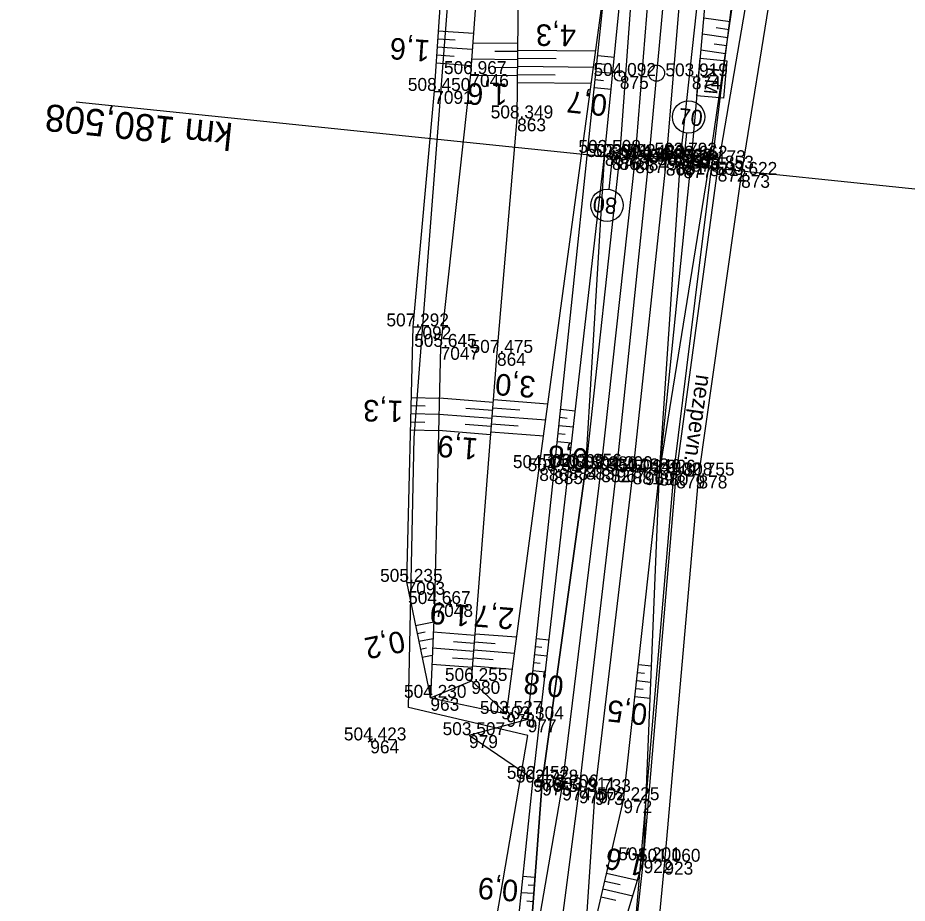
# Model space of a CAD drawing. Extents: x -1234191 to 23050, y -1290331 to -741191.
# Drawn here: x -865193.8 to -865111.2, y -1106375.1 to -1106292.9 of the extents above; entities that cross this region are included whole.
import ezdxf

# ---------------------------------------------------------------- set-up
doc = ezdxf.new("R2010")
doc.units = 0
for name, color, linetype in [('Vrstva 1', 7, 'Continuous'), ('Vrstva 4', 7, 'Continuous'), ('Vrstva 48', 7, 'Continuous'), ('Vrstva 49', 7, 'Continuous'), ('Vrstva 5', 7, 'Continuous'), ('Vrstva 51', 7, 'Continuous'), ('Vrstva 53', 7, 'Continuous'), ('Vrstva 60', 7, 'Continuous'), ('Vrstva 61', 7, 'Continuous'), ('Vrstva 7', 7, 'Continuous')]:
    doc.layers.add(name, color=color, linetype=linetype)

msp = doc.modelspace()

# ---------------------------------------------------------------- linework, layer by layer
at = {"layer": 'Vrstva 1'}
msp.add_lwpolyline([(-865174.078, -1106040), (-865166.917, -1106056.414), (-865158.009, -1106079.457), (-865150.222, -1106103.276), (-865143.687, -1106127.439), (-865138.531, -1106151.753), (-865134.703, -1106176.737), (-865132.314, -1106201.517), (-865131.397, -1106219.01), (-865131.296, -1106235.963), (-865131.498, -1106253.761), (-865132.356, -1106271.324), (-865133.644, -1106288.752), (-865135.217, -1106305.905), (-865138.203, -1106334.815), (-865141.694, -1106364.628), (-865143.949, -1106381.706)], dxfattribs=at)
at = {"layer": 'Vrstva 4'}
for points in [[(-865236.512, -1105919.697), (-865214.371, -1105959.253), (-865205.708, -1105975.1), (-865197.042, -1105990.906), (-865188.447, -1106007.016), (-865180.581, -1106022.777), (-865172.438, -1106039.341), (-865165.467, -1106055.606), (-865156.604, -1106078.949), (-865148.774, -1106102.816), (-865142.368, -1106126.985), (-865137.15, -1106151.582), (-865133.366, -1106176.49), (-865130.909, -1106201.274), (-865129.854, -1106218.854), (-865129.682, -1106236.017), (-865129.855, -1106253.803), (-865130.861, -1106271.377), (-865132.166, -1106288.964), (-865133.635, -1106306.372), (-865136.705, -1106335.023), (-865140.22, -1106364.775), (-865141.258, -1106380.091)], [(-865141.696, -1106384.025), (-865141.482, -1106382.101), (-865141.258, -1106380.091), (-865140.926, -1106380.128), (-865137.571, -1106365.542), (-865134.22, -1106335.142), (-865132.239, -1106305.717), (-865130.429, -1106288.933), (-865129.368, -1106271.685), (-865128.102, -1106253.649), (-865128.268, -1106236.908), (-865128.835, -1106220.915), (-865128.917, -1106219.382), (-865128.786, -1106218.696), (-865129.184, -1106210.651), (-865129.217, -1106209.773), (-865129.126, -1106200.861), (-865131.77, -1106175.518), (-865136.087, -1106151.355), (-865140.565, -1106126.707), (-865146.909, -1106102.507), (-865155.58, -1106078.5), (-865164.275, -1106054.671), (-865171.298, -1106038.772)], [(-865145.893, -1106379.606), (-865143.239, -1106364.36), (-865139.628, -1106334.826), (-865136.464, -1106306.142), (-865135.094, -1106288.85), (-865133.928, -1106271.252), (-865133.164, -1106253.586), (-865132.64, -1106235.932), (-865133.104, -1106218.967), (-865133.768, -1106201.343), (-865136.102, -1106176.827), (-865139.914, -1106152.026), (-865145.177, -1106127.736), (-865151.699, -1106103.577), (-865159.145, -1106079.926), (-865168.183, -1106056.935), (-865175.375, -1106040.626)], [(-865177.512, -1106041.453), (-865169.991, -1106057.668), (-865161.369, -1106080.593), (-865153.442, -1106104.357), (-865147.172, -1106128.332), (-865141.755, -1106152.313), (-865137.812, -1106177.568), (-865135.396, -1106201.487), (-865134.525, -1106219.051), (-865134.216, -1106235.967), (-865134.596, -1106253.735), (-865135.575, -1106271.32), (-865136.694, -1106288.771), (-865137.937, -1106305.842), (-865141.065, -1106334.589), (-865145.11, -1106363.903), (-865146.295, -1106379.554), (-865145.893, -1106379.606)]]:
    msp.add_lwpolyline(points, dxfattribs=at)
at = {"layer": 'Vrstva 48'}
for p, q in [((-865127.657, -1106293.301), (-865130.103, -1106292.945)), ((-865154.75, -1106294.126), (-865151.495, -1106294.345)), ((-865127.873, -1106294.785), (-865130.236, -1106294.442)), ((-865127.765, -1106294.043), (-865128.967, -1106293.868)), ((-865154.8, -1106294.874), (-865153.175, -1106294.983)), ((-865147.356, -1106295.319), (-865151.563, -1106295.273)), ((-865154.851, -1106295.622), (-865151.605, -1106295.841)), ((-865147.364, -1106296.068), (-865149.491, -1106296.045)), ((-865147.363, -1106295.925), (-865140.142, -1106296.004)), ((-865128.088, -1106296.27), (-865130.369, -1106295.938)), ((-865127.981, -1106295.527), (-865129.141, -1106295.359)), ((-865154.901, -1106296.371), (-865153.28, -1106296.48)), ((-865147.372, -1106296.818), (-865151.673, -1106296.771)), ((-865147.371, -1106296.675), (-865143.807, -1106296.714)), ((-865139.958, -1106296.409), (-865138.41, -1106296.571)), ((-865154.952, -1106297.119), (-865151.714, -1106297.337)), ((-865147.381, -1106297.568), (-865149.554, -1106297.545)), ((-865147.379, -1106297.425), (-865140.345, -1106297.502)), ((-865140.036, -1106297.155), (-865139.26, -1106297.236)), ((-865147.389, -1106298.318), (-865151.786, -1106298.27)), ((-865147.387, -1106298.175), (-865143.917, -1106298.213)), ((-865140.115, -1106297.901), (-865138.558, -1106298.064)), ((-865147.396, -1106298.925), (-865140.547, -1106299)), ((-865140.271, -1106299.393), (-865138.705, -1106299.557)), ((-865140.193, -1106298.647), (-865139.412, -1106298.729)), ((-865157.277, -1106328.162), (-865154.647, -1106328.226)), ((-865149.66, -1106328.624), (-865154.647, -1106328.234)), ((-865149.64, -1106328.362), (-865144.569, -1106328.758)), ((-865157.295, -1106328.912), (-865155.98, -1106328.944)), ((-865149.719, -1106329.372), (-865152.192, -1106329.178)), ((-865149.698, -1106329.11), (-865147.184, -1106329.306)), ((-865157.314, -1106329.661), (-865154.682, -1106329.726)), ((-865149.777, -1106330.119), (-865154.683, -1106329.736)), ((-865149.757, -1106329.857), (-865144.77, -1106330.247)), ((-865143.478, -1106330.004), (-865142.802, -1106330.075)), ((-865143.4, -1106329.258), (-865142.039, -1106329.401)), ((-865157.332, -1106330.411), (-865156.016, -1106330.443)), ((-865149.836, -1106330.867), (-865152.268, -1106330.677)), ((-865149.815, -1106330.605), (-865147.343, -1106330.798)), ((-865143.557, -1106330.75), (-865142.21, -1106330.891)), ((-865157.35, -1106331.161), (-865154.718, -1106331.225)), ((-865149.894, -1106331.615), (-865154.718, -1106331.238)), ((-865149.874, -1106331.353), (-865144.971, -1106331.736)), ((-865143.635, -1106331.496), (-865142.965, -1106331.566)), ((-865143.713, -1106332.242), (-865142.381, -1106332.381)), ((-865156.863, -1106349.325), (-865155.173, -1106348.978)), ((-865156.712, -1106350.06), (-865155.959, -1106349.905)), ((-865156.561, -1106350.794), (-865155.241, -1106350.523)), ((-865151.35, -1106350.247), (-865155.215, -1106349.945)), ((-865151.337, -1106350.09), (-865147.478, -1106350.391)), ((-865145.653, -1106350.529), (-865144.469, -1106350.655)), ((-865156.41, -1106351.529), (-865155.842, -1106351.412)), ((-865151.467, -1106351.743), (-865155.281, -1106351.444)), ((-865151.408, -1106350.995), (-865153.328, -1106350.845)), ((-865151.396, -1106350.837), (-865149.487, -1106350.986)), ((-865145.732, -1106351.275), (-865145.143, -1106351.338)), ((-865156.259, -1106352.264), (-865155.309, -1106352.069)), ((-865151.454, -1106351.585), (-865147.678, -1106351.88)), ((-865145.812, -1106352.021), (-865144.639, -1106352.146)), ((-865151.583, -1106353.238), (-865155.348, -1106352.944)), ((-865151.525, -1106352.49), (-865153.42, -1106352.342)), ((-865151.571, -1106353.08), (-865147.878, -1106353.369)), ((-865151.513, -1106352.333), (-865149.645, -1106352.479)), ((-865145.891, -1106352.767), (-865145.307, -1106352.829)), ((-865136.181, -1106352.934), (-865134.954, -1106353.069)), ((-865145.97, -1106353.512), (-865144.809, -1106353.636)), ((-865136.263, -1106353.679), (-865135.624, -1106353.75)), ((-865136.346, -1106354.425), (-865135.015, -1106354.571)), ((-865136.428, -1106355.17), (-865135.737, -1106355.246)), ((-865136.51, -1106355.916), (-865135.077, -1106356.074)), ((-865145.777, -1106372.715), (-865146.891, -1106372.631)), ((-865139.127, -1106372.308), (-865136.257, -1106372.968)), ((-865145.834, -1106373.463), (-865146.402, -1106373.42)), ((-865139.464, -1106373.77), (-865136.694, -1106374.407)), ((-865139.295, -1106373.039), (-865137.886, -1106373.363)), ((-865145.891, -1106374.211), (-865147.047, -1106374.124)), ((-865139.632, -1106374.501), (-865138.272, -1106374.813)), ((-865145.947, -1106374.959), (-865146.536, -1106374.914))]:
    msp.add_line(p, q, dxfattribs=at)
at = {"layer": 'Vrstva 49'}
for p, q in [((-865151.68, -1106354.475), (-865148.436, -1106357.528)), ((-865151.898, -1106359.5), (-865146.451, -1106358.033)), ((-865160.866, -1106359.835), (-865161.258, -1106360.145)), ((-865161.217, -1106359.794), (-865160.907, -1106360.186))]:
    msp.add_line(p, q, dxfattribs=at)
for points in [[(-865145.942, -1106363.566), (-865142.639, -1106334.623), (-865139.289, -1106305.462), (-865137.62, -1106288.58), (-865139.326, -1106271.91), (-865139.98, -1106253.67), (-865139.709, -1106236.336), (-865140.161, -1106218.632), (-865140.504, -1106202.161), (-865143.149, -1106177.885), (-865147.628, -1106152.539), (-865151.892, -1106128.679), (-865158.014, -1106106.647), (-865166.095, -1106083.221), (-865174.808, -1106060.275), (-865182.221, -1106042.374), (-865189.981, -1106028.199), (-865197.424, -1106012.999), (-865203.011, -1106003.113), (-865213.201, -1105984.621), (-865220.397, -1105970.939), (-865239.793, -1105937.65)], [(-865248.477, -1105938.269), (-865237.75, -1105960.322), (-865218.997, -1105992.849), (-865195.388, -1106038.714), (-865183.023, -1106068.797), (-865169.187, -1106106.675), (-865159.482, -1106146.734), (-865152.519, -1106195.611), (-865150.401, -1106228.205), (-865149.999, -1106273.859), (-865151.773, -1106298.147), (-865154.534, -1106323.467), (-865155.1, -1106347.333), (-865155.484, -1106356.037)], [(-865155.484, -1106356.037), (-865151.68, -1106354.475), (-865149.301, -1106324.024), (-865147.432, -1106302.262), (-865147.231, -1106283.884), (-865146.7, -1106266.35), (-865146.428, -1106254.757), (-865146.524, -1106236.514), (-865147.193, -1106221.065), (-865147.912, -1106203.335), (-865150.128, -1106177.766), (-865154.114, -1106153.817), (-865158.519, -1106132.862), (-865164.631, -1106109.248), (-865174.131, -1106081.154), (-865182.296, -1106061.243), (-865188.604, -1106046.201), (-865195.382, -1106031.759), (-865203.752, -1106015.412), (-865210.877, -1106001.893), (-865218.69, -1105987.336), (-865233.439, -1105960.203), (-865244.504, -1105938.746)], [(-865172.838, -1106108.847), (-865164.752, -1106141.565), (-865157.427, -1106184.617), (-865155.731, -1106196.419), (-865153.255, -1106230.421), (-865153.124, -1106269.971), (-865155.126, -1106299.71), (-865157.116, -1106321.563), (-865157.695, -1106345.273), (-865155.484, -1106356.037)], [(-865134.22, -1106335.142), (-865129.564, -1106306.417), (-865127.305, -1106290.882), (-865126.25, -1106272.451), (-865126.323, -1106253.721), (-865128.268, -1106236.908)], [(-865134.22, -1106335.142), (-865131.26, -1106306.005), (-865129.765, -1106289.123), (-865128.279, -1106272.204), (-865128.102, -1106253.649), (-865128.268, -1106236.908)], [(-865155.484, -1106356.037), (-865148.436, -1106357.528), (-865145.374, -1106334.715), (-865139.135, -1106288.553)], [(-865146.451, -1106358.033), (-865144.002, -1106335.001), (-865139.135, -1106288.553)], [(-865146.38, -1106380.213), (-865146.295, -1106379.554), (-865145.11, -1106363.903), (-865141.065, -1106334.589), (-865139.289, -1106305.462)], [(-865140.968, -1106380.499), (-865138.832, -1106380.465), (-865138.781, -1106381.268), (-865135.692, -1106371.111), (-865134.22, -1106335.142)], [(-865140.968, -1106380.499), (-865140.926, -1106380.128), (-865137.571, -1106365.542), (-865134.22, -1106335.142)], [(-865151.898, -1106359.5), (-865145.942, -1106363.566)], [(-865147.656, -1106379.94), (-865145.942, -1106363.566)]]:
    msp.add_lwpolyline(points, dxfattribs=at)
at = {"layer": 'Vrstva 5'}
for p, q in [((-865188.362, -1106300.711), (-865138.627, -1106305.848)), ((-865131.989, -1106306.607), (-865131.681, -1106303.623)), ((-865137.881, -1106305.925), (-865139.373, -1106305.771)), ((-865138.627, -1106305.848), (-865138.935, -1106308.832)), ((-865132.735, -1106306.53), (-865131.243, -1106306.684)), ((-865082.254, -1106311.744), (-865131.989, -1106306.607))]:
    msp.add_line(p, q, dxfattribs=at)
for centre in [(-865131.527, -1106302.131), (-865139.089, -1106310.324)]:
    msp.add_circle(centre, 1.5, dxfattribs=at)
at = {"layer": 'Vrstva 51'}
msp.add_lwpolyline([(-865138.236, -1106394.32), (-865135.692, -1106371.111), (-865132.658, -1106335.397), (-865128.816, -1106306.921), (-865125.925, -1106290.131), (-865124.151, -1106274.078), (-865123.201, -1106257.559), (-865120.26, -1106257.64), (-865121.936, -1106272.698), (-865123.824, -1106290.015), (-865126.642, -1106307.504), (-865130.6, -1106335.403), (-865133.765, -1106371.25), (-865135.996, -1106394.592)], dxfattribs=at)
at = {"layer": 'Vrstva 53'}
for points in [[(-865227.657, -1105917.883), (-865232.359, -1105922.352), (-865183.089, -1106010.413), (-865167.993, -1106045.384), (-865144.776, -1106101.17), (-865131.987, -1106166.385), (-865125.846, -1106219.007), (-865125.39, -1106238.65), (-865125.959, -1106278.896), (-865132.866, -1106334.647), (-865136.846, -1106381.378), (-865151.633, -1106445.098), (-865163.441, -1106490.832), (-865178.818, -1106535.037), (-865200.93, -1106584.091), (-865238.815, -1106657.436), (-865256.949, -1106698.525)], [(-865292.282, -1106759.439), (-865281.001, -1106690.918), (-865292.094, -1106688.295), (-865256.125, -1106617.237), (-865192.39, -1106497.22), (-865182.07, -1106466.18), (-865172.595, -1106441.084), (-865160.974, -1106443.618), (-865159.329, -1106435.017), (-865146.435, -1106359.55), (-865157.508, -1106356.946), (-865157.004, -1106331.907), (-865151.899, -1106265.922), (-865152.14, -1106213.17), (-865160.59, -1106155.82), (-865173.125, -1106100.651), (-865192.842, -1106055.27), (-865212.4, -1106009.433), (-865251.569, -1105941.084), (-865241.975, -1105927.132)]]:
    msp.add_lwpolyline(points, dxfattribs=at)
at = {"layer": 'Vrstva 60'}
for p, q in [((-865151.773, -1106298.147), (-865151.773, -1106298.147)), ((-865137.901, -1106298.321), (-865137.901, -1106298.321)), ((-865131.216, -1106298.358), (-865131.216, -1106298.358)), ((-865155.126, -1106299.71), (-865155.126, -1106299.71)), ((-865147.432, -1106302.262), (-865147.432, -1106302.262)), ((-865139.289, -1106305.462), (-865139.289, -1106305.462)), ((-865138.627, -1106305.848), (-865138.627, -1106305.848)), ((-865137.937, -1106305.842), (-865137.937, -1106305.842)), ((-865135.217, -1106305.905), (-865135.217, -1106305.905)), ((-865132.239, -1106305.717), (-865132.239, -1106305.717)), ((-865131.26, -1106306.005), (-865131.26, -1106306.005)), ((-865136.464, -1106306.142), (-865136.464, -1106306.142)), ((-865133.635, -1106306.372), (-865133.635, -1106306.372)), ((-865132.646, -1106306.27), (-865132.646, -1106306.27)), ((-865131.989, -1106306.607), (-865131.989, -1106306.607)), ((-865129.564, -1106306.417), (-865129.564, -1106306.417)), ((-865128.816, -1106306.921), (-865128.816, -1106306.921)), ((-865126.642, -1106307.504), (-865126.642, -1106307.504)), ((-865157.116, -1106321.563), (-865157.116, -1106321.563)), ((-865154.534, -1106323.467), (-865154.534, -1106323.467)), ((-865149.301, -1106324.024), (-865149.301, -1106324.024)), ((-865145.374, -1106334.715), (-865145.374, -1106334.715)), ((-865142.639, -1106334.623), (-865142.639, -1106334.623)), ((-865141.065, -1106334.589), (-865141.065, -1106334.589)), ((-865139.628, -1106334.826), (-865139.628, -1106334.826)), ((-865138.203, -1106334.815), (-865138.203, -1106334.815)), ((-865144.002, -1106335.001), (-865144.002, -1106335.001)), ((-865136.705, -1106335.023), (-865136.705, -1106335.023)), ((-865135.577, -1106335.088), (-865135.577, -1106335.088)), ((-865134.22, -1106335.142), (-865134.22, -1106335.142)), ((-865132.658, -1106335.397), (-865132.658, -1106335.397)), ((-865130.6, -1106335.403), (-865130.6, -1106335.403)), ((-865157.695, -1106345.273), (-865157.695, -1106345.273)), ((-865155.1, -1106347.333), (-865155.1, -1106347.333)), ((-865151.68, -1106354.475), (-865151.68, -1106354.475)), ((-865155.484, -1106356.037), (-865155.484, -1106356.037)), ((-865148.436, -1106357.528), (-865148.436, -1106357.528)), ((-865146.451, -1106358.033), (-865146.451, -1106358.033)), ((-865151.898, -1106359.5), (-865151.898, -1106359.5)), ((-865161.062, -1106359.99), (-865161.062, -1106359.99)), ((-865145.942, -1106363.566), (-865145.942, -1106363.566)), ((-865145.11, -1106363.903), (-865145.11, -1106363.903)), ((-865143.239, -1106364.36), (-865143.239, -1106364.36)), ((-865141.694, -1106364.628), (-865141.694, -1106364.628)), ((-865140.22, -1106364.775), (-865140.22, -1106364.775)), ((-865137.571, -1106365.542), (-865137.571, -1106365.542)), ((-865135.692, -1106371.111), (-865135.692, -1106371.111)), ((-865133.765, -1106371.25), (-865133.765, -1106371.25))]:
    msp.add_line(p, q, dxfattribs=at)
at = {"layer": 'Vrstva 7'}
for p, q in [((-865137.896, -1106298.271), (-865137.906, -1106298.371)), ((-865131.216, -1106298.358), (-865130.596, -1106298.415)), ((-865132.595, -1106305.773), (-865132.697, -1106306.767)), ((-865132.149, -1106306.321), (-865133.143, -1106306.219)), ((-865135.519, -1106334.591), (-865135.635, -1106335.585)), ((-865135.08, -1106335.146), (-865136.074, -1106335.03))]:
    msp.add_line(p, q, dxfattribs=at)
msp.add_lwpolyline([(-865130.437, -1106296.68), (-865127.964, -1106296.907), (-865128.282, -1106300.38), (-865130.755, -1106300.154)], close=True, dxfattribs=at)
for centre, radius in [((-865134.497, -1106298.057), 0.75), ((-865137.901, -1106298.321), 0.5)]:
    msp.add_circle(centre, radius, dxfattribs=at)

# ---------------------------------------------------------------- texts
at = {"layer": 'Vrstva 48'}
for s, rotation, p in [('4,3', 179.37338, (-865141.962, -1106293.57)), ('1,6', 176.14872, (-865155.462, -1106295.015)), ('1,6', 179.37338, (-865148.326, -1106299.036)), ('0,7', 174.01816, (-865138.998, -1106300.09)), ('3,0', 175.53281, (-865145.669, -1106326.225)), ('1,3', 178.60111, (-865157.977, -1106328.468)), ('1,9', 175.53281, (-865151.02, -1106331.962)), ('0,8', 174.01816, (-865140.776, -1106332.955)), ('1,9', 175.53281, (-865151.739, -1106347.458)), ('2,7', 175.53281, (-865147.663, -1106347.711)), ('0,2', 191.6075, (-865158.088, -1106349.774)), ('0,8', 173.93053, (-865143.031, -1106354.05)), ('0,5', 173.70967, (-865135.26, -1106356.633)), ('1,6', 167.04547, (-865135.37, -1106370.728)), ('0,9', 175.66959, (-865147.271, -1106372.976))]:
    msp.add_text(s, height=2, rotation=rotation, dxfattribs=at).set_placement(p)
at = {"layer": 'Vrstva 5'}
for s, height, rotation, p in [('km 180,508', 2.5, 174.10305, (-865173.745, -1106302.709)), ('70', 1.5, 354.10305, (-865132.513, -1106302.783)), ('80', 1.5, 174.10305, (-865138.103, -1106309.672))]:
    msp.add_text(s, height=height, rotation=rotation, dxfattribs=at).set_placement(p)
at = {"layer": 'Vrstva 51'}
msp.add_text('nezpevn.', height=1.5, rotation=261.9254, dxfattribs=at).set_placement((-865130.798, -1106325.974))
at = {"layer": 'Vrstva 60'}
for s, p in [('7046', (-865151.773, -1106299.347)), ('875', (-865137.901, -1106299.521)), ('874', (-865131.216, -1106299.558)), ('7091', (-865155.126, -1106300.91)), ('863', (-865147.432, -1106303.462)), ('865', (-865139.289, -1106306.662)), ('876', (-865138.627, -1106307.048)), ('866', (-865137.937, -1106307.042)), ('849', (-865135.217, -1106307.105)), ('869', (-865132.239, -1106306.917)), ('870', (-865131.26, -1106307.205)), ('867', (-865136.464, -1106307.342)), ('868', (-865133.635, -1106307.572)), ('851', (-865132.646, -1106307.47)), ('877', (-865131.989, -1106307.807)), ('871', (-865129.564, -1106307.617)), ('872', (-865128.816, -1106308.121)), ('873', (-865126.642, -1106308.704)), ('7092', (-865157.116, -1106322.763)), ('7047', (-865154.534, -1106324.667)), ('864', (-865149.301, -1106325.224)), ('886', (-865145.374, -1106335.915)), ('884', (-865142.639, -1106335.823)), ('883', (-865141.065, -1106335.789)), ('882', (-865139.628, -1106336.026)), ('967', (-865138.203, -1106336.015)), ('885', (-865144.002, -1106336.201)), ('881', (-865136.705, -1106336.223)), ('969', (-865135.577, -1106336.288)), ('880', (-865134.22, -1106336.342)), ('879', (-865132.658, -1106336.597)), ('878', (-865130.6, -1106336.603)), ('7093', (-865157.695, -1106346.473)), ('7048', (-865155.1, -1106348.533)), ('980', (-865151.68, -1106355.675)), ('963', (-865155.484, -1106357.237)), ('978', (-865148.436, -1106358.728)), ('977', (-865146.451, -1106359.233)), ('979', (-865151.898, -1106360.7)), ('964', (-865161.062, -1106361.19)), ('976', (-865145.942, -1106364.766)), ('975', (-865145.11, -1106365.103)), ('974', (-865143.239, -1106365.56)), ('970', (-865141.694, -1106365.828)), ('973', (-865140.22, -1106365.975)), ('972', (-865137.571, -1106366.742)), ('922', (-865135.692, -1106372.311)), ('923', (-865133.765, -1106372.45))]:
    msp.add_text(s, height=1.2, dxfattribs=at).set_placement(p)
at = {"layer": 'Vrstva 61'}
for s, p in [('506.967', (-865154.225, -1106298.147)), ('504.092', (-865140.349, -1106298.321)), ('503.919', (-865133.67, -1106298.358)), ('508.450', (-865157.577, -1106299.71)), ('508.349', (-865149.886, -1106302.262)), ('503.508', (-865141.743, -1106305.462)), ('503.601', (-865140.984, -1106305.848)), ('503.592', (-865140.385, -1106305.842)), ('504.246', (-865138.916, -1106306.142)), ('504.480', (-865137.668, -1106305.905)), ('504.275', (-865136.091, -1106306.372)), ('504.520', (-865135.097, -1106306.27)), ('503.792', (-865134.687, -1106305.717)), ('503.662', (-865133.708, -1106306.005)), ('504.173', (-865132.016, -1106306.417)), ('503.833', (-865134.441, -1106306.607)), ('503.853', (-865131.268, -1106306.921)), ('503.622', (-865129.09, -1106307.504)), ('507.292', (-865159.564, -1106321.563)), ('505.645', (-865156.99, -1106323.467)), ('507.475', (-865151.757, -1106324.024)), ('504.140', (-865147.825, -1106334.715)), ('503.824', (-865146.453, -1106335.001)), ('502.990', (-865145.09, -1106334.623)), ('503.356', (-865143.517, -1106334.589)), ('503.980', (-865142.079, -1106334.826)), ('504.200', (-865140.654, -1106334.815)), ('504.038', (-865139.159, -1106335.023)), ('504.140', (-865138.028, -1106335.088)), ('502.926', (-865136.672, -1106335.142)), ('502.808', (-865135.112, -1106335.397)), ('502.755', (-865133.056, -1106335.403)), ('505.235', (-865160.151, -1106345.273)), ('504.667', (-865157.552, -1106347.333)), ('506.255', (-865154.136, -1106354.475)), ('504.230', (-865157.935, -1106356.037)), ('503.527', (-865150.888, -1106357.528)), ('503.304', (-865148.902, -1106358.033)), ('504.423', (-865163.514, -1106359.99)), ('503.507', (-865154.35, -1106359.5)), ('502.452', (-865148.39, -1106363.566)), ('502.728', (-865147.564, -1106363.903)), ('503.706', (-865145.691, -1106364.36)), ('503.911', (-865144.051, -1106364.628)), ('503.733', (-865142.672, -1106364.775)), ('502.225', (-865140.027, -1106365.542)), ('501.201', (-865138.049, -1106371.111)), ('501.060', (-865136.216, -1106371.25))]:
    msp.add_text(s, height=1.2, dxfattribs=at).set_placement(p)
at = {"layer": 'Vrstva 7'}
msp.add_text('KM', height=1.2469, rotation=264.7604, dxfattribs=at).set_placement((-865129.886, -1106297.459))

doc.saveas('drawing.dxf')
